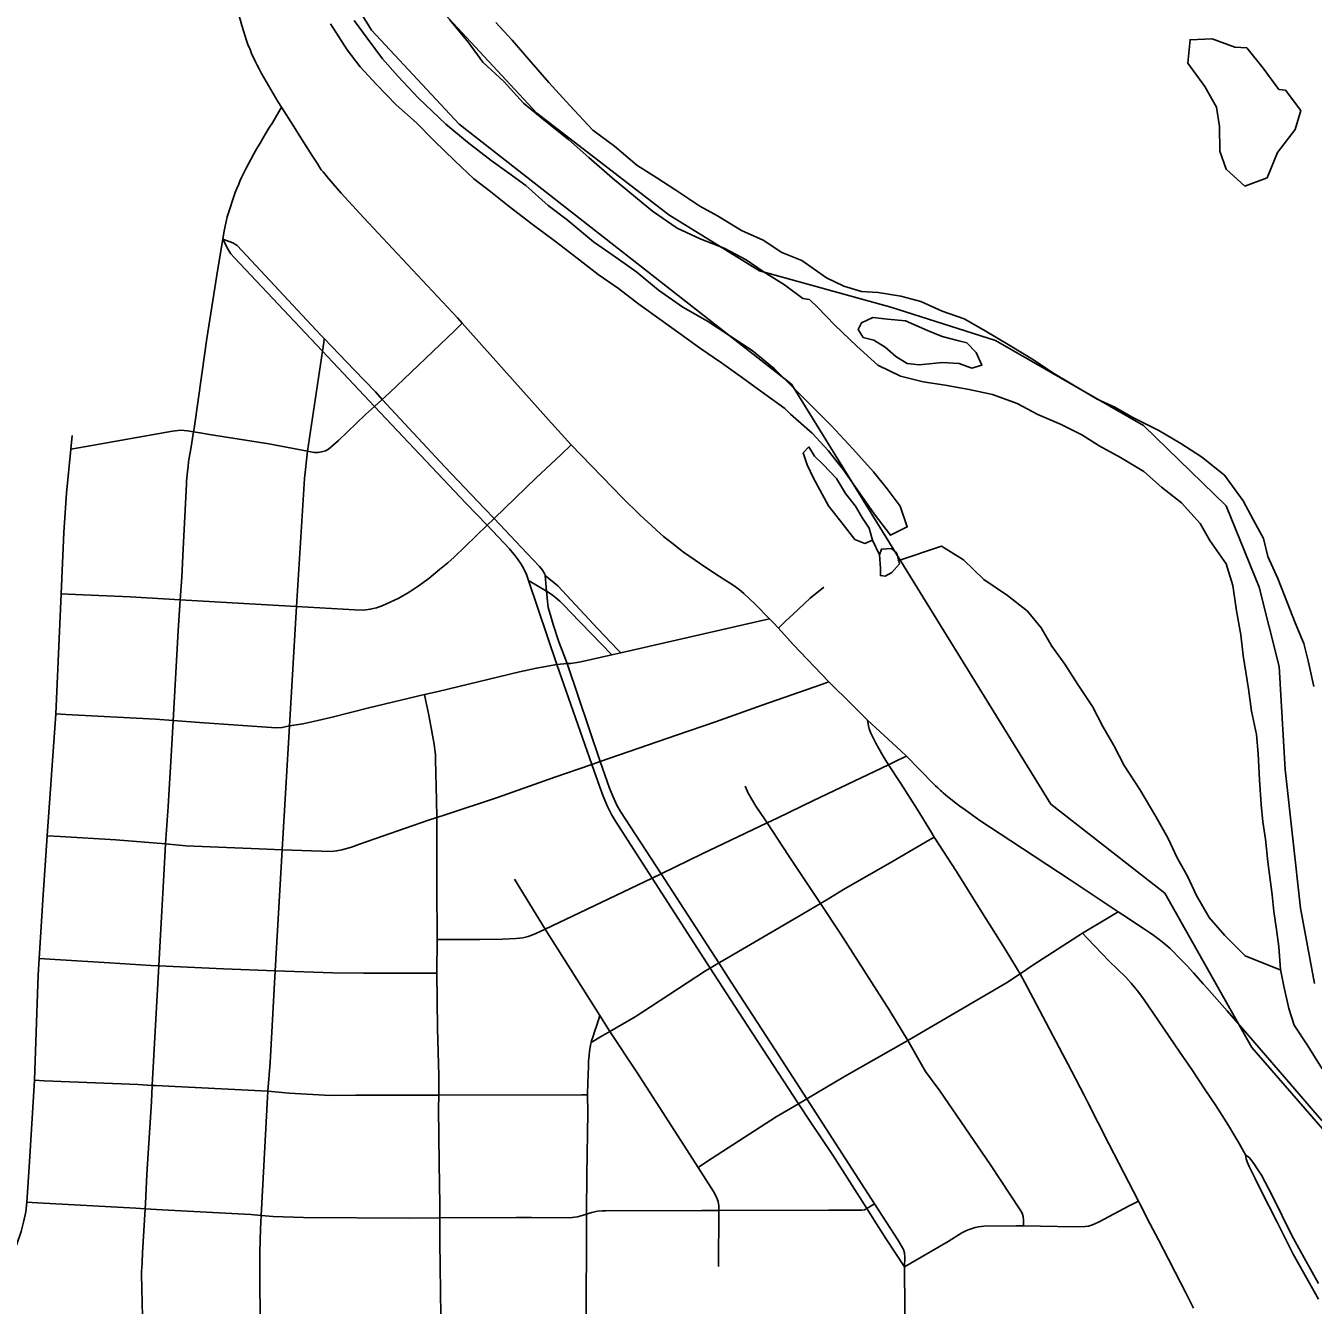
# Model space of a CAD drawing. Extents: x -87 to 2145, y -2128 to 440.
# Drawn here: x 165.2 to 184.5, y -1124.03 to -1104.85 of the extents above; entities that cross this region are included whole.
import ezdxf

# ---------------------------------------------------------------- set-up
doc = ezdxf.new("R2010")
doc.units = 0
for name, color, linetype in [('GM_X_City_Street', 7, 'Continuous'), ('GM_X_County_Road', 7, 'Continuous'), ('GM_X_Major_River', 7, 'Continuous'), ('GM_X_Minor_Lake', 7, 'Continuous'), ('GM_X_Minor_River', 7, 'Continuous'), ('GM_X_Rail_Line', 7, 'Continuous'), ('GM_X_State_Route', 7, 'Continuous'), ('GM_X_Township', 7, 'Continuous'), ('GM_X_Township_Text', 7, 'Continuous')]:
    doc.layers.add(name, color=color, linetype=linetype)

msp = doc.modelspace()

# ---------------------------------------------------------------- linework, layer by layer
at = {"layer": 'GM_X_City_Street'}
for points in [[(178.375, -1123.452), (178.383, -1123.314), (178.376, -1123.245), (178.36, -1123.193), (178.279, -1123.051), (177.929, -1122.508), (177.203, -1121.383), (176.913, -1120.936), (176.437, -1120.201), (175.77, -1119.168), (175.594, -1118.896), (174.727, -1117.562), (174.194, -1116.741), (174.119, -1116.628), (174.065, -1116.532), (174.004, -1116.397), (173.955, -1116.277), (173.816, -1115.876), (173.321, -1114.409), (173.197, -1114.08), (173.108, -1113.822), (173.068, -1113.683), (173.037, -1113.567), (173.023, -1113.479), (173.014, -1113.367), (173.01, -1113.325), (172.99, -1113.086), (172.985, -1113.068), (172.951, -1113.007), (172.908, -1112.953), (172.714, -1112.751), (172.224, -1112.234), (172.083, -1112.085), (171.487, -1111.457), (170.549, -1110.448), (170.446, -1110.336), (170.128, -1110.005), (169.68, -1109.536), (169.63, -1109.484), (168.375, -1108.142), (168.31, -1108.101), (168.158, -1108.046)], [(178.375, -1123.452), (178.099, -1123.029), (177.923, -1122.755), (177.871, -1122.673), (177.812, -1122.579), (177.304, -1121.779), (176.965, -1121.274), (176.79, -1121.008), (175.956, -1119.728), (175.466, -1118.973), (174.594, -1117.628), (174.043, -1116.772), (173.985, -1116.672), (173.927, -1116.552), (173.861, -1116.397), (173.803, -1116.247), (173.689, -1115.921), (173.166, -1114.423), (172.741, -1113.165), (172.709, -1113.073), (172.673, -1112.986), (172.633, -1112.918), (172.578, -1112.838), (172.522, -1112.769), (172.458, -1112.689), (172.119, -1112.335), (171.802, -1112.003), (170.433, -1110.553), (169.651, -1109.725), (169.561, -1109.63), (168.336, -1108.327), (168.281, -1108.265), (168.237, -1108.202), (168.158, -1108.046)], [(165.879, -1111.193), (166.11, -1111.153), (167.402, -1110.925), (167.531, -1110.911), (167.627, -1110.917), (167.72, -1110.932), (167.815, -1110.947), (167.958, -1110.973), (168.686, -1111.089), (168.846, -1111.113), (169.43, -1111.223), (169.53, -1111.243), (169.59, -1111.242), (169.639, -1111.236), (169.697, -1111.218), (169.744, -1111.193), (169.893, -1111.064), (170.297, -1110.676), (170.433, -1110.553), (170.549, -1110.448), (170.658, -1110.35), (171.629, -1109.421), (171.748, -1109.307)], [(168.759, -1126.275), (168.724, -1124.399), (168.713, -1123.773), (168.714, -1123.234), (168.723, -1122.882), (168.733, -1122.683), (168.832, -1120.821), (168.868, -1120.388), (168.945, -1119.017), (169.048, -1117.199), (169.156, -1115.344), (169.264, -1113.554), (169.385, -1111.635), (169.43, -1111.223), (169.651, -1109.725), (169.671, -1109.593), (169.68, -1109.536)], [(164.968, -1123.327), (165.071, -1123.112), (165.135, -1122.926), (165.172, -1122.786), (165.205, -1122.628), (165.221, -1122.483), (165.261, -1121.879), (165.335, -1120.657), (165.386, -1119.213), (165.393, -1119.082), (165.408, -1118.83), (165.468, -1117.874), (165.528, -1116.992), (165.657, -1115.161), (165.737, -1113.363), (165.775, -1112.443), (165.816, -1111.854), (165.879, -1111.193), (165.898, -1110.991)], [(165.737, -1113.363), (165.949, -1113.372), (166.77, -1113.409), (167.519, -1113.453), (168.733, -1113.524), (169.264, -1113.554), (170.135, -1113.603), (170.271, -1113.607), (170.368, -1113.595), (170.464, -1113.571), (170.556, -1113.538), (170.667, -1113.49), (170.795, -1113.428), (170.95, -1113.338), (171.087, -1113.248), (171.246, -1113.134), (171.409, -1112.999), (171.529, -1112.896), (171.625, -1112.811), (172.119, -1112.335), (172.224, -1112.234), (172.857, -1111.625), (173.224, -1111.277), (173.379, -1111.13)], [(173.99, -1114.277), (173.366, -1113.635), (173.279, -1113.541), (173.212, -1113.472), (173.152, -1113.421), (173.099, -1113.383), (173.035, -1113.34), (173.01, -1113.325), (172.741, -1113.165)], [(174.123, -1114.246), (174.082, -1114.203), (173.781, -1113.887), (173.181, -1113.244), (172.99, -1113.086)], [(176.486, -1113.88), (176.6, -1113.77), (176.703, -1113.671), (176.964, -1113.427), (177.168, -1113.265)], [(165.657, -1115.161), (165.806, -1115.17), (167.149, -1115.244), (167.414, -1115.263), (167.811, -1115.291), (168.96, -1115.374), (169.048, -1115.368), (169.156, -1115.344), (169.36, -1115.312), (169.583, -1115.261), (169.797, -1115.211), (170.345, -1115.071), (171.18, -1114.873), (171.385, -1114.825), (172.607, -1114.532), (172.86, -1114.477), (173.166, -1114.423), (173.321, -1114.409), (173.373, -1114.405), (173.523, -1114.382), (173.99, -1114.277), (174.123, -1114.246), (176.199, -1113.774), (176.353, -1113.739)], [(165.528, -1116.992), (165.719, -1117.003), (166.555, -1117.051), (167.301, -1117.113), (167.603, -1117.139), (168.704, -1117.188), (169.048, -1117.199), (169.781, -1117.224), (169.863, -1117.218), (169.944, -1117.203), (170.085, -1117.161), (170.207, -1117.117), (171.24, -1116.755), (171.367, -1116.714), (171.49, -1116.675), (172.274, -1116.416), (173.137, -1116.113), (173.689, -1115.921), (173.816, -1115.876), (174.96, -1115.484), (175.546, -1115.281), (176.241, -1115.034), (177.132, -1114.722), (177.244, -1114.682)], [(171.426, -1124.19), (171.412, -1123.08), (171.413, -1122.721), (171.414, -1122.522), (171.401, -1121.899), (171.394, -1121.086), (171.395, -1120.881), (171.395, -1120.586), (171.375, -1119.881), (171.374, -1119.455), (171.367, -1119.049), (171.373, -1118.544), (171.365, -1117.734), (171.369, -1116.917), (171.367, -1116.714), (171.364, -1116.454), (171.349, -1115.847), (171.345, -1115.774), (171.338, -1115.7), (171.326, -1115.615), (171.314, -1115.538), (171.246, -1115.184), (171.201, -1114.972), (171.18, -1114.873)], [(182.71, -1124.073), (182.651, -1123.953), (182.59, -1123.833), (182.515, -1123.689), (182.434, -1123.533), (182.334, -1123.339), (182.183, -1123.048), (182.056, -1122.802), (181.904, -1122.508), (181.884, -1122.467), (181.441, -1121.607), (181.119, -1120.978), (181.068, -1120.879), (181.009, -1120.765), (180.94, -1120.631), (180.887, -1120.527), (180.825, -1120.411), (180.745, -1120.26), (180.305, -1119.426), (180.183, -1119.19), (180.111, -1119.062), (180.058, -1118.97), (179.886, -1118.69), (179.509, -1118.095), (179.155, -1117.525), (178.824, -1117.009), (178.781, -1116.941), (178.568, -1116.593), (178.323, -1116.208), (178.139, -1115.925), (178.056, -1115.796), (177.992, -1115.684), (177.949, -1115.604), (177.911, -1115.533), (177.872, -1115.45), (177.847, -1115.387), (177.835, -1115.341), (177.823, -1115.255)], [(171.373, -1118.544), (171.517, -1118.544), (172.01, -1118.544), (172.351, -1118.541), (172.558, -1118.533), (172.655, -1118.521), (172.734, -1118.503), (172.841, -1118.463), (172.991, -1118.391), (173.297, -1118.244), (174.594, -1117.628), (174.727, -1117.562), (175.343, -1117.26), (176.317, -1116.796), (176.466, -1116.725), (177.011, -1116.462), (178.139, -1115.925), (178.279, -1115.858), (178.405, -1115.798)], [(180.161, -1122.841), (180.161, -1122.749), (180.155, -1122.7), (180.14, -1122.651), (180.11, -1122.6), (179.667, -1121.924), (178.907, -1120.817), (178.694, -1120.527), (178.429, -1120.058), (178.158, -1119.617), (177.414, -1118.452), (177.117, -1118.006), (176.636, -1117.284), (176.317, -1116.796), (176.277, -1116.735), (176.15, -1116.546), (176.099, -1116.463), (176.035, -1116.35), (175.987, -1116.248)], [(173.679, -1120.089), (173.821, -1120.006), (173.961, -1119.923), (174.338, -1119.703), (174.571, -1119.556), (175.393, -1119.017), (175.466, -1118.973), (175.594, -1118.896), (175.683, -1118.843), (176.779, -1118.208), (177.117, -1118.006), (177.201, -1117.956), (177.465, -1117.795), (178.185, -1117.379), (178.694, -1117.084), (178.824, -1117.009)], [(175.588, -1123.447), (175.592, -1122.61), (175.592, -1122.537), (175.583, -1122.472), (175.561, -1122.411), (175.516, -1122.324), (175.283, -1121.962), (174.801, -1121.209), (174.367, -1120.534), (173.961, -1119.923), (173.811, -1119.687), (172.991, -1118.391), (172.532, -1117.64)], [(175.283, -1121.962), (175.41, -1121.88), (176.455, -1121.206), (176.79, -1121.008), (176.913, -1120.936), (177.48, -1120.602), (178.429, -1120.058), (179.908, -1119.195), (180.111, -1119.062), (180.3, -1118.931), (181.046, -1118.451), (181.068, -1118.438), (181.405, -1118.236), (181.582, -1118.13)], [(183.491, -1121.774), (183.39, -1121.595), (183.33, -1121.492), (183.232, -1121.333), (183.042, -1121.034), (182.885, -1120.798), (182.684, -1120.496), (182.502, -1120.237), (182.025, -1119.528), (181.936, -1119.402), (181.871, -1119.316), (181.821, -1119.257), (181.775, -1119.201), (181.733, -1119.156), (181.694, -1119.112), (181.445, -1118.872), (181.122, -1118.531), (181.046, -1118.451)], [(165.408, -1118.83), (165.645, -1118.845), (166.459, -1118.896), (167.077, -1118.934), (167.198, -1118.939), (168.17, -1118.983), (168.945, -1119.017), (169.81, -1119.043), (170.267, -1119.05), (170.86, -1119.05), (171.259, -1119.049), (171.367, -1119.049)], [(173.604, -1124.417), (173.612, -1122.662), (173.612, -1122.629), (173.616, -1122.08), (173.628, -1121.139), (173.625, -1120.873), (173.624, -1120.855), (173.635, -1120.553), (173.638, -1120.464), (173.642, -1120.372), (173.649, -1120.287), (173.656, -1120.224), (173.668, -1120.131), (173.679, -1120.089), (173.686, -1120.063), (173.703, -1120.008), (173.733, -1119.917), (173.763, -1119.828), (173.811, -1119.687)], [(165.335, -1120.657), (165.48, -1120.663), (166.888, -1120.722), (167.1, -1120.733), (167.148, -1120.735), (168.832, -1120.821), (169.153, -1120.852), (169.774, -1120.886), (170.152, -1120.881), (171.289, -1120.881), (171.395, -1120.881), (173.537, -1120.873), (173.625, -1120.873)], [(184.584, -1123.702), (184.393, -1123.361), (184.184, -1122.986), (183.886, -1122.384), (183.728, -1122.081), (183.67, -1121.988), (183.613, -1121.906), (183.546, -1121.818), (183.491, -1121.774)], [(184.584, -1123.938), (184.203, -1123.264), (183.957, -1122.774), (183.735, -1122.333), (183.632, -1122.129), (183.544, -1121.95), (183.513, -1121.878), (183.5, -1121.834), (183.491, -1121.774)], [(165.221, -1122.483), (165.382, -1122.493), (166.854, -1122.576), (166.995, -1122.583), (167.251, -1122.597), (168.577, -1122.67), (168.733, -1122.683), (168.914, -1122.697), (169.368, -1122.715), (170.961, -1122.722), (171.413, -1122.721), (172.557, -1122.716), (172.785, -1122.715), (173.353, -1122.717), (173.434, -1122.711), (173.475, -1122.705), (173.512, -1122.695), (173.612, -1122.662), (173.64, -1122.654), (173.688, -1122.64), (173.729, -1122.631), (173.776, -1122.621), (173.847, -1122.614), (173.898, -1122.614), (175.337, -1122.611), (175.592, -1122.61), (177.239, -1122.602), (177.687, -1122.603), (177.739, -1122.604), (177.776, -1122.598), (177.812, -1122.579), (177.875, -1122.541), (177.929, -1122.508)], [(178.375, -1123.452), (179.03, -1123.074), (179.238, -1122.945), (179.296, -1122.915), (179.347, -1122.895), (179.389, -1122.878), (179.434, -1122.863), (179.486, -1122.852), (179.564, -1122.846), (180.05, -1122.84), (180.161, -1122.841), (180.923, -1122.852), (181.086, -1122.848), (181.134, -1122.842), (181.197, -1122.823), (181.285, -1122.782), (181.744, -1122.541), (181.884, -1122.467)], [(178.388, -1126.222), (178.382, -1124.087), (178.375, -1123.452)]]:
    msp.add_lwpolyline(points, dxfattribs=at)
at = {"layer": 'GM_X_County_Road'}
for points in [[(168.158, -1108.046), (168.18, -1107.919), (168.204, -1107.804), (168.225, -1107.712), (168.249, -1107.633), (168.272, -1107.558), (168.299, -1107.48), (168.324, -1107.406), (168.344, -1107.346), (168.369, -1107.285), (168.397, -1107.219), (168.415, -1107.174), (168.441, -1107.119), (168.465, -1107.069), (168.511, -1106.98), (168.545, -1106.915), (168.579, -1106.851), (168.622, -1106.768), (168.65, -1106.72), (168.684, -1106.662), (168.718, -1106.605), (168.761, -1106.528), (168.797, -1106.464), (168.849, -1106.382), (168.901, -1106.299), (169.039, -1106.068)], [(167.72, -1110.932), (167.728, -1110.885), (167.843, -1110.071), (167.92, -1109.535), (168.083, -1108.488), (168.158, -1108.046)], [(167.519, -1113.453), (167.542, -1113.114), (167.562, -1112.686), (167.614, -1111.717), (167.616, -1111.674), (167.625, -1111.577), (167.631, -1111.527), (167.638, -1111.456), (167.645, -1111.383), (167.655, -1111.325), (167.678, -1111.188), (167.72, -1110.932)], [(167.414, -1115.263), (167.487, -1113.92), (167.519, -1113.453)], [(167.301, -1117.113), (167.337, -1116.549), (167.399, -1115.537), (167.414, -1115.263)], [(167.198, -1118.939), (167.214, -1118.654), (167.243, -1118.119), (167.272, -1117.579), (167.301, -1117.113)], [(167.1, -1120.733), (167.147, -1119.831), (167.198, -1118.939)], [(166.995, -1122.583), (167, -1122.508), (167.02, -1122.066), (167.087, -1120.977), (167.1, -1120.733)], [(166.955, -1124.395), (166.953, -1124.2), (166.942, -1123.566), (166.942, -1123.529), (166.946, -1123.457), (166.949, -1123.397), (166.951, -1123.349), (166.955, -1123.283), (166.957, -1123.245), (166.995, -1122.583)]]:
    msp.add_lwpolyline(points, dxfattribs=at)
at = {"layer": 'GM_X_Major_River'}
for points in [[(171.558, -1104.75), (171.842, -1105.097), (172.057, -1105.392), (172.372, -1105.68), (172.667, -1106.007), (172.973, -1106.254), (173.338, -1106.553), (173.644, -1106.82), (173.999, -1107.129), (174.344, -1107.417), (174.601, -1107.623), (174.968, -1107.882), (175.316, -1108.04), (175.675, -1108.178), (176.003, -1108.356), (176.26, -1108.532), (176.577, -1108.729), (176.854, -1108.936), (176.955, -1108.948)], [(176.837, -1108.364), (176.538, -1108.247), (176.26, -1108.061), (175.932, -1107.913), (175.575, -1107.695), (175.307, -1107.549), (174.95, -1107.31), (174.663, -1107.124), (174.365, -1106.937), (174.03, -1106.649), (173.703, -1106.411), (173.359, -1106.043), (173.045, -1105.695), (172.781, -1105.389), (172.497, -1105.062), (172.251, -1104.796)], [(184.515, -1114.75), (184.429, -1114.369), (184.361, -1114.108), (184.234, -1113.797), (184.117, -1113.505), (183.971, -1113.134), (183.824, -1112.802), (183.757, -1112.531), (183.61, -1112.259), (183.453, -1111.967), (183.176, -1111.584), (182.828, -1111.31), (182.519, -1111.107), (182.191, -1110.913), (181.801, -1110.719), (181.532, -1110.565), (181.263, -1110.442), (180.884, -1110.218), (180.625, -1110.065), (180.286, -1109.841), (179.958, -1109.637), (179.559, -1109.403), (179.27, -1109.239), (178.94, -1109.125), (178.621, -1108.981), (178.321, -1108.898), (177.98, -1108.844), (177.73, -1108.831), (177.47, -1108.748), (177.21, -1108.625), (176.837, -1108.364)], [(176.955, -1108.948), (177.075, -1109.063), (177.332, -1109.336), (177.66, -1109.65), (177.978, -1109.934), (178.317, -1110.098), (178.657, -1110.182), (178.988, -1110.236), (179.348, -1110.3), (179.698, -1110.374), (180.068, -1110.509), (180.377, -1110.672), (180.727, -1110.826), (181.036, -1110.98), (181.295, -1111.143), (181.614, -1111.317), (181.963, -1111.531), (182.231, -1111.764), (182.529, -1111.997), (182.807, -1112.31), (182.954, -1112.562), (183.201, -1112.915), (183.298, -1113.236), (183.354, -1113.617), (183.42, -1113.978), (183.456, -1114.288), (183.531, -1114.789), (183.577, -1115.12), (183.654, -1115.471), (183.68, -1115.761), (183.696, -1116.151), (183.722, -1116.522), (183.749, -1116.782), (183.786, -1117.043), (183.822, -1117.383), (183.887, -1117.874), (183.914, -1118.124), (183.951, -1118.395), (183.989, -1118.656), (184.015, -1118.996), (184.062, -1119.247), (184.138, -1119.578), (184.216, -1119.829), (184.423, -1120.141), (184.64, -1120.484)], [(177.903, -1109.222), (177.731, -1109.299), (177.68, -1109.398), (177.758, -1109.519), (177.918, -1109.561), (178.087, -1109.663), (178.245, -1109.805), (178.415, -1109.907)], [(178.415, -1109.907), (178.595, -1109.929), (178.946, -1109.895), (179.197, -1109.908), (179.386, -1109.981), (179.537, -1109.933), (179.45, -1109.742), (179.312, -1109.601), (179.192, -1109.569), (178.942, -1109.506), (178.723, -1109.413), (178.394, -1109.269), (178.123, -1109.245), (177.903, -1109.222)]]:
    msp.add_lwpolyline(points, dxfattribs=at)
at = {"layer": 'GM_X_Minor_Lake'}
for points in [[(183.328, -1105.165), (182.988, -1105.041), (182.657, -1105.056), (182.622, -1105.404), (182.878, -1105.756), (183.054, -1106.068), (183.1, -1106.357), (183.104, -1106.726), (183.201, -1106.996), (183.478, -1107.249), (183.811, -1107.124), (183.967, -1106.748), (184.232, -1106.403), (184.317, -1106.115), (184.09, -1105.813)], [(184.09, -1105.813), (183.99, -1105.802), (183.754, -1105.48), (183.508, -1105.177), (183.328, -1105.165)], [(176.942, -1111.16), (176.86, -1111.249), (176.918, -1111.429), (177.015, -1111.63), (177.24, -1112.042), (177.457, -1112.324), (177.634, -1112.546), (177.784, -1112.608), (177.895, -1112.559)], [(177.895, -1112.559), (177.847, -1112.379), (177.749, -1112.228), (177.641, -1112.048), (177.494, -1111.856), (177.356, -1111.635), (177.159, -1111.423), (177.03, -1111.301), (176.942, -1111.16)], [(178.301, -1112.914), (178.263, -1112.754), (178.184, -1112.683), (178.033, -1112.691), (178.002, -1112.78)], [(178.002, -1112.78), (178.019, -1112.98), (178.017, -1113.089), (178.087, -1113.1), (178.189, -1113.042), (178.301, -1112.914)]]:
    msp.add_lwpolyline(points, dxfattribs=at)
at = {"layer": 'GM_X_Minor_River'}
for points in [[(169.773, -1104.819), (170.024, -1105.205), (170.218, -1105.46), (170.462, -1105.725), (170.756, -1106.032), (171.06, -1106.3), (171.324, -1106.566), (171.638, -1106.873), (171.922, -1107.14), (172.178, -1107.336), (172.453, -1107.553), (172.798, -1107.822), (173.143, -1108.08), (173.468, -1108.328), (173.783, -1108.575), (174.089, -1108.783), (174.394, -1109.02), (174.729, -1109.258), (175.015, -1109.465), (175.321, -1109.683), (175.636, -1109.9), (175.912, -1110.097), (176.277, -1110.366), (176.583, -1110.583)], [(176.981, -1110.543), (176.428, -1109.991), (176.093, -1109.713), (175.422, -1109.276), (175.056, -1109.067), (174.691, -1108.809), (174.366, -1108.541), (174.09, -1108.344), (173.715, -1108.085), (173.322, -1107.755), (173.037, -1107.539), (172.703, -1107.241), (172.447, -1107.054), (172.18, -1106.868), (171.826, -1106.589), (171.502, -1106.321), (171.09, -1105.931), (170.787, -1105.604), (170.553, -1105.339), (170.32, -1105.033), (170.126, -1104.769)], [(176.583, -1110.583), (176.668, -1110.668), (176.995, -1110.952), (177.232, -1111.215), (177.459, -1111.497), (177.665, -1111.799), (177.92, -1112.161), (178.167, -1112.484), (178.419, -1112.358), (178.313, -1112.047), (178.117, -1111.786), (177.91, -1111.533), (177.604, -1111.19), (177.278, -1110.837), (176.981, -1110.543)], [(177.895, -1112.559), (178.002, -1112.78)], [(184.016, -1119.003), (183.485, -1118.792), (183.179, -1118.488), (182.942, -1118.216), (182.756, -1117.885), (182.62, -1117.594), (182.464, -1117.322), (182.327, -1117.031), (182.142, -1116.7), (181.907, -1116.298), (181.671, -1115.936), (181.515, -1115.635), (181.349, -1115.353), (181.193, -1115.052), (180.977, -1114.72), (180.781, -1114.419), (180.584, -1114.147), (180.427, -1113.875), (180.22, -1113.623), (179.923, -1113.39), (179.565, -1113.146), (179.259, -1112.852), (178.931, -1112.648), (178.275, -1112.868)]]:
    msp.add_lwpolyline(points, dxfattribs=at)
at = {"layer": 'GM_X_Rail_Line'}
msp.add_lwpolyline([(166.377, -1091.529), (167.392, -1097.244), (169.615, -1103.651), (170.389, -1104.911), (171.702, -1106.32), (176.685, -1110.221), (177.759, -1111.959), (180.569, -1116.516), (182.278, -1117.852), (183.581, -1120.165), (186.482, -1123.5), (188.14, -1124.969), (189.917, -1126.522), (190.859, -1127.101), (190.836, -1137.753)], dxfattribs=at)
at = {"layer": 'GM_X_State_Route'}
msp.add_line((169.039, -1106.068), (168.985, -1105.983), dxfattribs=at)
for points in [[(168.985, -1105.983), (168.773, -1105.623), (168.74, -1105.562), (168.708, -1105.503), (168.672, -1105.436), (168.648, -1105.386), (168.622, -1105.331), (168.595, -1105.275), (168.566, -1105.201), (168.535, -1105.124), (168.511, -1105.051), (168.489, -1104.985), (168.473, -1104.938), (168.445, -1104.84), (168.425, -1104.769), (168.401, -1104.687), (168.295, -1104.253)], [(169.303, -1106.488), (169.246, -1106.398), (169.039, -1106.068)], [(177.526, -1114.963), (177.304, -1114.744), (177.244, -1114.682), (176.709, -1114.124), (176.486, -1113.88), (176.406, -1113.793), (176.353, -1113.739), (176.135, -1113.514), (175.97, -1113.359), (175.929, -1113.325), (175.881, -1113.285), (175.826, -1113.245), (175.754, -1113.198), (175.66, -1113.137), (175.536, -1113.056), (175.32, -1112.912), (175.065, -1112.737), (174.894, -1112.603), (174.765, -1112.504), (174.665, -1112.413), (174.572, -1112.326), (174.481, -1112.243), (174.403, -1112.171), (174.148, -1111.921), (173.379, -1111.13), (173.039, -1110.752), (172.378, -1110.009), (171.748, -1109.307), (171.675, -1109.225), (170.701, -1108.185), (170.271, -1107.724), (169.932, -1107.355), (169.748, -1107.139), (169.72, -1107.106), (169.691, -1107.071), (169.661, -1107.037), (169.635, -1107.006), (169.609, -1106.966), (169.581, -1106.923), (169.502, -1106.803), (169.303, -1106.488)], [(178.936, -1116.327), (178.918, -1116.31), (178.875, -1116.272), (178.843, -1116.243), (178.812, -1116.211), (178.405, -1115.798), (178.323, -1115.715), (177.823, -1115.255), (177.526, -1114.963)], [(182.91, -1119.27), (182.856, -1119.209), (182.707, -1119.043), (182.613, -1118.938), (182.478, -1118.804), (182.408, -1118.731), (182.357, -1118.682), (182.292, -1118.624), (182.239, -1118.579), (182.173, -1118.53), (182.115, -1118.487), (182.047, -1118.44), (181.976, -1118.393), (181.648, -1118.174), (181.582, -1118.13), (180.862, -1117.651), (179.969, -1117.066), (179.507, -1116.76), (179.287, -1116.603), (179.206, -1116.546), (179.14, -1116.495), (179.07, -1116.441), (179.025, -1116.406), (178.992, -1116.377), (178.955, -1116.344), (178.936, -1116.327)], [(186.849, -1123.746), (186.766, -1123.665), (186.685, -1123.586), (186.552, -1123.448), (186.402, -1123.29), (185.99, -1122.823), (185.755, -1122.549), (185.537, -1122.304), (185.195, -1121.908), (184.918, -1121.581), (184.63, -1121.253), (184.105, -1120.644), (183.502, -1119.952), (183.213, -1119.616), (182.91, -1119.27)]]:
    msp.add_lwpolyline(points, dxfattribs=at)
at = {"layer": 'GM_X_Township'}
msp.add_lwpolyline([(168.135, -1093.629), (168.323, -1095.556), (168.398, -1097.161), (168.644, -1098.318), (169.624, -1101.245), (170.243, -1102.831), (171.418, -1104.596), (172.141, -1105.377), (172.864, -1106.158), (174.846, -1107.679), (176.204, -1108.518), (178.174, -1109.063), (179.741, -1109.564), (181.959, -1110.84), (183.199, -1112.042), (183.693, -1113.263), (183.992, -1114.45), (184.081, -1115.998), (184.313, -1118.076), (184.523, -1119.206)], dxfattribs=at)
at = {"layer": 'GM_X_Township_Text'}
msp.add_lwpolyline([(168.135, -1093.629), (168.323, -1095.556), (168.398, -1097.161), (168.644, -1098.318), (169.624, -1101.245), (170.243, -1102.831), (171.418, -1104.596), (172.141, -1105.377), (172.864, -1106.158), (174.846, -1107.679), (176.204, -1108.518), (178.174, -1109.063), (179.741, -1109.564), (181.959, -1110.84), (183.199, -1112.042), (183.693, -1113.263), (183.992, -1114.45), (184.081, -1115.998), (184.313, -1118.076), (184.523, -1119.206)], dxfattribs=at)

doc.saveas('drawing.dxf')
